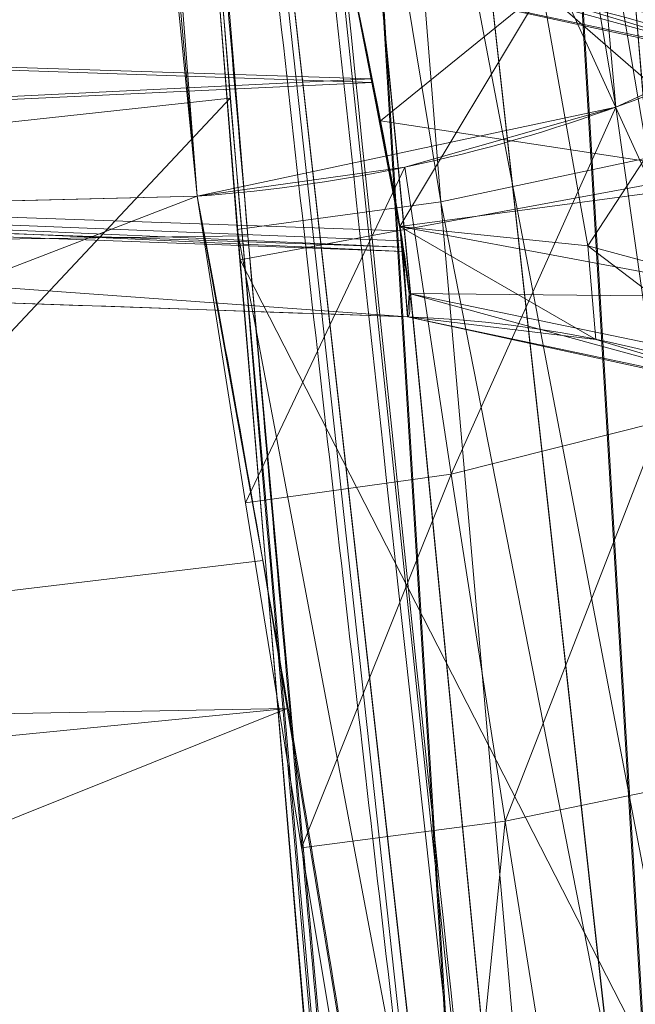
# Model space of a CAD drawing. Header units: millimetres. Extents: x -71 to 71, y -145 to 145.
# Tile 173 of 497: x -56.566 to -56.402, y -5.967 to -5.705. Entities that reach past the tile are written whole.
import ezdxf

# ---------------------------------------------------------------- set-up
doc = ezdxf.new("R2010")
doc.units = ezdxf.units.MM
doc.layers.add('1', color=7, linetype='CONTINUOUS')

msp = doc.modelspace()

# ---------------------------------------------------------------- linework, layer by layer
at = {"layer": '1', "color": 163, "linetype": 'Continuous', "lineweight": 13}
for p, q in [((-56.51869314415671, -5.752165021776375, 10.36978488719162), (-56.8977020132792, -5.761522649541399, 10.36042500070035)), ((-56.4627488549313, -5.78422492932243, -31.8591129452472), (-56.4627488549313, -5.78422492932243, -30.6782330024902))]:
    msp.add_line(p, q, dxfattribs=at)
at = {"layer": '1', "color": 163, "linetype": 'Continuous', "lineweight": 13, "extrusion": (-5.23961264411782e-15, 1.156482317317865e-14, -1)}
msp.add_circle((0, 2.781752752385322e-14, 144.004626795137), 61.0180546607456, dxfattribs=at)
at = {"layer": '1', "color": 163, "linetype": 'Continuous', "lineweight": 13}
msp.add_circle((4.472976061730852e-13, 3.150668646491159e-12, -145), 60.4433756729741, dxfattribs=at)
at = {"layer": '1', "color": 163, "linetype": 'Continuous', "lineweight": 13, "extrusion": (-0.0689778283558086, 0.7038026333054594, -0.7070388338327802)}
msp.add_arc((56.79999954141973, 7.483250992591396, -7.481692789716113), 0.3, 180.0000000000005, 271.9592003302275, dxfattribs=at)
at = {"layer": '1', "color": 163, "linetype": 'Continuous', "lineweight": 13, "extrusion": (0, 0, -1)}
for centre, start, end in [((56.48281730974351, -5.99427633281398, 23.4822513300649), 91.99999999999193, 173.9421222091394), ((56.48281730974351, -5.99427633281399, 24.5662281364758), 91.99999999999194, 173.9421222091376)]:
    msp.add_arc(centre, 0.3, start, end, dxfattribs=at)
at = {"layer": '1', "color": 163, "linetype": 'Continuous', "lineweight": 13}
for centre, start, end in [((-56.4732187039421, -6.08404217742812, -31.8591129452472), 6.14894336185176, 87.99999999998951), ((-56.4732187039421, -6.08404217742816, -30.6782330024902), 6.14894336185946, 87.99999999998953)]:
    msp.add_arc(centre, 0.3, start, end, dxfattribs=at)
for points, knots in [([(-56.0092195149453, 7.430836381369, -40.1881047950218), (-56.38767568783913, 4.578259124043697, -40.18600039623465), (-56.64075283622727, 0.1337488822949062, -40.18517426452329), (-56.24041456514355, -6.020940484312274, -40.18873368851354), (-55.54351012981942, -10.71621283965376, -40.19373372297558), (-54.41900416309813, -15.45484477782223, -40.20106422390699), (-52.84662861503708, -20.19210887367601, -40.21072519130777), (-50.80930273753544, -24.8840909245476, -40.2227166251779), (-48.29613211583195, -29.47758556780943, -40.23703852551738), (-45.29549098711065, -33.91822466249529, -40.25369089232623), (-41.8019172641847, -38.14185204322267, -40.27267372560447), (-37.82569878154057, -42.09225020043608, -40.29398702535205), (-33.38333123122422, -45.70420284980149, -40.31763079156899), (-28.49088723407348, -48.91009564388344, -40.34360502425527), (-21.41016006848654, -52.54962415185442, -40.38134462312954), (-15.5376816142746, -54.48108172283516, -40.41314502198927), (-11.445770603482, -55.3284003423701, -40.43589893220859)], [0, 0, 0, 0, 0.125, 0.1875, 0.25, 0.3125, 0.375, 0.4375, 0.5, 0.5625, 0.625, 0.6875, 0.75, 0.8125, 0.875, 1, 1, 1, 1]), ([(-56.50000000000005, -4.895578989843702e-16, -15.81462433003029), (-56.49999999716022, -0.967056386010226, -15.8120534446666), (-56.45043392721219, -2.918040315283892, -15.80691167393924), (-56.14086936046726, -6.892608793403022, -15.79662813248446), (-55.33779639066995, -11.96000647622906, -15.78377370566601), (-53.65336816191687, -18.09517495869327, -15.76834839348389), (-51.21658996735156, -24.15893938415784, -15.75292308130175), (-48.02467232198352, -30.0154777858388, -15.73749776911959), (-44.10762326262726, -35.52636955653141, -15.72207245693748), (-39.52881410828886, -40.56063158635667, -15.70664714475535), (-36.0977595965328, -43.52332059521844, -15.69636360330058), (-34.30725113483, -44.89167162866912, -15.6912218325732)], [0, 0, 0, 0, 0.0625, 0.125, 0.25, 0.375, 0.5, 0.625, 0.75, 0.875, 1, 1, 1, 1]), ([(-55.91457505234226, -8.112350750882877, 2.210525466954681), (-55.9145750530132, -8.112350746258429, 2.011898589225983), (-55.91884842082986, -8.083226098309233, 1.714010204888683), (-55.93257334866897, -7.987496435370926, 1.328353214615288), (-55.95146157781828, -7.854415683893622, 0.9540829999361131), (-55.97751838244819, -7.667474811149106, 0.602428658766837), (-56.00916038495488, -7.43208539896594, 0.2834669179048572), (-56.04396318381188, -7.16693626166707, -0.01106210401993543), (-56.09196141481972, -6.784186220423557, -0.3272902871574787), (-56.15292874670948, -6.259450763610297, -0.6089304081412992), (-56.21373513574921, -5.690380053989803, -0.7844507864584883), (-56.27084702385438, -5.097407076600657, -0.8451463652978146), (-56.32124444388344, -4.503559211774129, -0.786934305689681), (-56.36370913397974, -3.932450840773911, -0.6124789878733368), (-56.39803037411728, -3.405208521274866, -0.3308860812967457), (-56.4195624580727, -3.020539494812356, -0.01398472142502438), (-56.43293153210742, -2.754283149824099, 0.2813028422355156), (-56.44405179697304, -2.518255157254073, 0.601143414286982), (-56.4519597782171, -2.33108323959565, 0.9535836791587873), (-56.45726540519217, -2.197733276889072, 1.328166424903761), (-56.46094534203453, -2.101845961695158, 1.714005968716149), (-56.46196900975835, -2.072688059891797, 2.011902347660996), (-56.46196900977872, -2.072688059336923, 2.210525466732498)], [0, 0, 0, 0, 0.0625, 0.09375, 0.125, 0.1875, 0.21875, 0.25, 0.3125, 0.375, 0.4375, 0.5, 0.5625, 0.625, 0.6875, 0.75, 0.78125, 0.8125, 0.875, 0.90625, 0.9375, 1, 1, 1, 1]), ([(-56.5186931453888, -5.752165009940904, 10.36978487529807), (-56.57194303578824, -5.217106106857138, 9.832224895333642), (-56.6325644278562, -4.492384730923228, 8.942528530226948), (-56.68499634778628, -3.723127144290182, 7.653446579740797), (-56.71301839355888, -3.243035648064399, 6.634290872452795), (-56.73245688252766, -2.858433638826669, 5.555790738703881), (-56.7443689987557, -2.586082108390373, 4.460663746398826), (-56.7506977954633, -2.42077530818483, 3.346405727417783), (-56.75159372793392, -2.383520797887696, 2.591251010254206), (-56.75129723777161, -2.383510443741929, 2.21052546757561)], [0, 0, 0, 0, 0.25, 0.375, 0.5, 0.625, 0.75, 0.875, 1, 1, 1, 1]), ([(-56.7512972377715, -2.383510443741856, 2.21052546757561), (-56.74993746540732, -2.383462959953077, 2.029694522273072), (-56.74571761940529, -2.419858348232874, 1.667386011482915), (-56.73674530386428, -2.54965556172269, 1.241287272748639), (-56.72688013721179, -2.705235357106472, 0.913366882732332), (-56.71527821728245, -2.889739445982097, 0.6071992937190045), (-56.69706896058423, -3.17614235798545, 0.2591153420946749), (-56.67334524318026, -3.524382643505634, -0.02507754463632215), (-56.65088933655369, -3.831298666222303, -0.2085073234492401), (-56.62573347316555, -4.1591360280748, -0.3625610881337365), (-56.59054431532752, -4.584481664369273, -0.4907298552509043), (-56.54104447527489, -5.125634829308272, -0.5430971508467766), (-56.48732308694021, -5.657653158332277, -0.4899864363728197), (-56.43028662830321, -6.174318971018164, -0.332969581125), (-56.37331350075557, -6.649939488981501, -0.07849021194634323), (-56.31994561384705, -7.063952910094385, 0.2609895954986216), (-56.27245922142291, -7.409227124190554, 0.6811675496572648), (-56.24154640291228, -7.619235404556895, 1.073387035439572), (-56.22247815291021, -7.741833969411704, 1.414802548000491), (-56.2080468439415, -7.828763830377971, 1.762067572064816), (-56.20235645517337, -7.855560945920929, 2.029326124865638), (-56.20099668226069, -7.855608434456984, 2.21052546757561)], [0, 0, 0, 0, 0.0625, 0.125, 0.15625, 0.1875, 0.25, 0.3125, 0.34375, 0.375, 0.4375, 0.5, 0.5625, 0.625, 0.6875, 0.75, 0.8125, 0.875, 0.90625, 0.9375, 1, 1, 1, 1]), ([(-56.41575306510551, -6.805293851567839, 2.21052546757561), (-56.4157531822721, -6.805293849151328, 2.100019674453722), (-56.41668659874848, -6.783233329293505, 1.879082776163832), (-56.42618558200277, -6.654571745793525, 1.454083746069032), (-56.45547036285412, -6.341494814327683, 0.9867190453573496), (-56.50615936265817, -5.780958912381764, 0.6128160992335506), (-56.55931492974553, -5.120367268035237, 0.4810822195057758), (-56.60599039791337, -4.459039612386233, 0.6119504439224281), (-56.64120211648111, -3.897184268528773, 0.9861636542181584), (-56.65862973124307, -3.584132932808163, 1.454138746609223), (-56.66556635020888, -3.455343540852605, 1.879060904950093), (-56.66670783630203, -3.433463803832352, 2.100022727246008), (-56.66670800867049, -3.433463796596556, 2.21052546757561)], [0, 0, 0, 0, 0.0625, 0.125, 0.25, 0.375, 0.5, 0.625, 0.75, 0.875, 0.9375, 1, 1, 1, 1]), ([(-56.2009966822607, -7.855608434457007, 3.3684217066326), (-56.20308612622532, -7.855535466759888, 3.549715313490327), (-56.2099013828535, -7.828477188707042, 3.819966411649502), (-56.22599293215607, -7.740013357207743, 4.169359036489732), (-56.24128139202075, -7.648811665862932, 4.422382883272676), (-56.25951903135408, -7.533995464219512, 4.663983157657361), (-56.28789058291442, -7.346921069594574, 4.974395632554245), (-56.32868222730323, -7.063925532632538, 5.317468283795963), (-56.37564867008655, -6.713064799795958, 5.604276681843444), (-56.41431523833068, -6.407659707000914, 5.786676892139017), (-56.44372289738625, -6.166241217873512, 5.900429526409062), (-56.4735500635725, -5.910845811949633, 5.991529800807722), (-56.51231243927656, -5.565098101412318, 6.077500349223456), (-56.54028190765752, -5.29893665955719, 6.103926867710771), (-56.5583502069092, -5.118497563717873, 6.103859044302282)], [0, 0, 0, 0, 0.125, 0.1875, 0.25, 0.3125, 0.375, 0.5, 0.625, 0.6875, 0.75, 0.8125, 0.875, 1, 1, 1, 1]), ([(-56.9485684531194, -5.76725973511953, -31.8422043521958), (-56.8644489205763, -5.77019725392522, -31.8451320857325), (-56.7803293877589, -5.77313477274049, -31.8480598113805), (-56.6183895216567, -5.77878983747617, -31.853696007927), (-56.5405691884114, -5.781507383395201, -31.8564044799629), (-56.4627488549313, -5.78422492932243, -31.8591129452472)], [0, 0, 0, 0, 0.519449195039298, 0.519449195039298, 1, 1, 1, 1]), ([(-56.4627488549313, -5.78422492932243, -30.6782330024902), (-56.5405691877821, -5.78150738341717, -30.6809414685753), (-56.6183895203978, -5.778789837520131, -30.6836499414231), (-56.7803293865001, -5.77313477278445, -30.6892861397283), (-56.8644489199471, -5.77019725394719, -30.6922138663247), (-56.9485684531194, -5.76725973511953, -30.6951416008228)], [0, 0, 0, 0, 0.480550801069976, 0.480550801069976, 1, 1, 1, 1])]:
    msp.add_open_spline(points, degree=3, knots=knots, dxfattribs=at)
for points in [[(-56.00921601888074, -7.430861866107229, 18.8118951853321), (-56.2600298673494, -5.540369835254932, 18.81333807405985), (-56.41473390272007, -3.637931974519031, 18.81424762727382), (-56.47320866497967, -1.739725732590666, 18.814623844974)], [(-56.6002171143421, -4.360046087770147, 6.52640882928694), (-56.58979176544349, -4.490916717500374, 6.817147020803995), (-56.56609578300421, -4.778299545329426, 7.384909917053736), (-56.52095765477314, -5.278481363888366, 8.184771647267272), (-56.46453519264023, -5.846988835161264, 8.936167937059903), (-56.41784907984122, -6.27214733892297, 9.40374308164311), (-56.3918550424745, -6.496423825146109, 9.6290545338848)], [(-56.5583502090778, -5.118497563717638, 5.054035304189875), (-56.54977494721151, -5.229637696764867, 5.054082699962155), (-56.53234825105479, -5.447659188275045, 5.032658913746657), (-56.50498093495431, -5.767597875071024, 4.936051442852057), (-56.47894946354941, -6.057788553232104, 4.781612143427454), (-56.45483780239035, -6.317336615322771, 4.569558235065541), (-56.43529605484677, -6.527236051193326, 4.315071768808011), (-56.42111027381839, -6.685728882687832, 4.020500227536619), (-56.41399472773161, -6.782626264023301, 3.702353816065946), (-56.41424899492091, -6.805241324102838, 3.479760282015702), (-56.41575306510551, -6.805293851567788, 3.368421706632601)], [(-56.5241459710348, -5.48326667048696, -30.380554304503), (-56.4870002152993, -5.64649383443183, -30.3798032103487), (-56.45705592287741, -5.78442373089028, -30.514066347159), (-56.4627488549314, -5.78422492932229, -30.6782330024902)], [(-56.4627488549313, -5.78422492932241, -31.8591129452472), (-56.4570517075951, -5.7844238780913, -32.02340167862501), (-56.4870378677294, -5.64632838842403, -32.1575419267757), (-56.5241459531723, -5.483266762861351, -32.1567916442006)], [(-56.39185504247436, -6.496423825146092, 9.629054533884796), (-56.38653207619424, -6.524818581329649, 9.657479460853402), (-56.37708866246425, -6.580258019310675, 9.72636409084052), (-56.36857920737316, -6.64093202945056, 9.865889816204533), (-56.36798376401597, -6.659070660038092, 10.04279990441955), (-56.3782025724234, -6.609109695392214, 10.23551674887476), (-56.40076666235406, -6.475408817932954, 10.41272862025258), (-56.43495464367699, -6.259754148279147, 10.52793458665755), (-56.47688235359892, -5.99219389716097, 10.53258102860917), (-56.50555456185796, -5.82091564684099, 10.43916769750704), (-56.51869314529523, -5.752165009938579, 10.36978487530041)]]:
    msp.add_open_spline(points, degree=3, dxfattribs=at)
for points in [[(24.58453550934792, 55.21777272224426, -144.9999958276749), (-60.11226028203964, -6.318053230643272, -144.9999958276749), (-57.48506635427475, 18.67802999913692, -144.9999958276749)], [(24.58453550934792, 55.21777272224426, -144.9999958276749), (-35.52772477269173, -48.89971762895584, -144.9999958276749), (-52.34549939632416, -30.22168762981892, -144.9999958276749), (-60.11226028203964, -6.318053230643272, -144.9999958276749)], [(-55.53851276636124, -9.792938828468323, -124.3697926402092), (-55.53851276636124, 9.792938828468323, -124.3697926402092), (-62.41567805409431, 2.68591521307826, -124.4758814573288)], [(-62.41567805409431, 2.68591521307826, -124.4758814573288), (-63.01534175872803, -11.33249048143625, -124.5197132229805), (-55.53851276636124, -9.792938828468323, -124.3697926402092)], [(-55.90708926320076, -8.200637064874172, 23.03180657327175), (-56.31855502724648, 1.039334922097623, 24.85322020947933), (-56.47311359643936, -1.739719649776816, 18.81472207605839)], [(-56.24181032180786, -5.365746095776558, -22.88472279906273), (-55.18354848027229, -12.12542038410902, -15.78337885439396), (-56.49749934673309, 7.885715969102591e-07, -15.81462472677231)], [(-56.49999901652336, -4.895579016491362e-16, -15.81462472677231), (-55.72723597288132, -7.117688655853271, -15.79628325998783), (-56.26952275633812, -5.098120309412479, -0.8244041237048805)], [(-56.47321045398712, -1.739722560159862, 18.81472207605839), (-56.20402842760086, -5.775575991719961, 10.76341606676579), (-56.1707615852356, -6.090596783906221, 10.82441862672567)], [(-56.1707615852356, -6.090596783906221, 10.82441862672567), (-56.03202059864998, -7.151142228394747, 18.81203427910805), (-56.47321045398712, -1.739722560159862, 18.81472207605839)], [(-56.23059347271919, -5.510925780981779, 10.58181282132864), (-56.20402842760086, -5.775575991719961, 10.76341606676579), (-56.47321045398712, -1.739722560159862, 18.81472207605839)], [(-56.47311359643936, -1.739719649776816, 18.81472207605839), (-56.00921809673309, -7.43083655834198, 18.81189458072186), (-55.90708926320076, -8.200637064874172, 23.03180657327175)], [(-56.40728399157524, -5.728432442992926, 10.38254052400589), (-56.53522163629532, -4.294277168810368, 8.618923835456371), (-56.64631351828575, -4.318572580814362, 8.610313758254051)], [(-56.53522163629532, -4.294277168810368, 8.618923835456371), (-56.40728399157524, -5.728432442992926, 10.38254052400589), (-56.35377392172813, -5.70391584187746, 10.40172390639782)], [(-56.64631351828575, -4.318572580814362, 8.610313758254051), (-56.51869252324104, -5.752164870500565, 10.36978513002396), (-56.40728399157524, -5.728432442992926, 10.38254052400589)], [(-56.60021677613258, -4.360046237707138, 6.526408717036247), (-56.39185383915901, -6.496423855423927, 9.629054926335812), (-56.86561390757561, -6.48466544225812, 9.640692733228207)], [(-56.89770355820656, -5.761522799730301, 10.36042533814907), (-56.51869252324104, -5.752164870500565, 10.36978513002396), (-56.6004253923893, -4.695768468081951, 8.782832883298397), (-56.98293820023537, -4.706420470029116, 8.775194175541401)], [(-56.34612590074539, -5.725983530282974, 0.6977271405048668), (-56.39973655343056, -5.103911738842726, 0.5774019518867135), (-56.45130574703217, -5.108574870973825, 0.5489156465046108)], [(-56.39971792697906, -5.104139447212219, 6.1563472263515), (-56.45128712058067, -5.108807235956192, 6.127861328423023), (-56.33660405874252, -6.162474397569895, 5.918906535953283)], [(-56.39871209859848, -5.74194360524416, 0.6720833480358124), (-56.45130574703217, -5.108574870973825, 0.5489156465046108), (-56.5052293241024, -5.113452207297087, 0.5316055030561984)], [(-56.45128712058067, -5.108807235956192, 6.127861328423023), (-56.50521442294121, -5.113688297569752, 6.11055176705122), (-56.38916790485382, -6.160932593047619, 5.901685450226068)], [(-56.45130574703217, -5.108574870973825, 0.5489156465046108), (-56.39871209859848, -5.74194360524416, 0.6720833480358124), (-56.34612590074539, -5.725983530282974, 0.6977271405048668)], [(-56.38916790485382, -6.160932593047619, 5.901685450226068), (-56.33660405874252, -6.162474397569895, 5.918906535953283), (-56.45128712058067, -5.108807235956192, 6.127861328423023)], [(-56.33612722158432, -6.166301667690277, -0.3383446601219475), (-56.45067617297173, -5.115065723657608, -0.5489261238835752), (-56.39911442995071, -5.110456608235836, -0.5774156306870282)], [(-56.45381286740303, -5.753627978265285, 0.6573858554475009), (-56.5052293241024, -5.113452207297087, 0.5316055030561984), (-56.55836686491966, -5.118260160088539, 0.5249120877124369)], [(-56.50521442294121, -5.113688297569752, 6.11055176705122), (-56.55835196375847, -5.118497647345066, 6.103858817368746), (-56.44103139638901, -6.163099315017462, 5.893811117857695)], [(-56.5052293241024, -5.113452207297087, 0.5316055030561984), (-56.45381286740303, -5.753627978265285, 0.6573858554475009), (-56.39871209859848, -5.74194360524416, 0.6720833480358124)], [(-56.44103139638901, -6.163099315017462, 5.893811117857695), (-56.38916790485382, -6.160932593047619, 5.901685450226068), (-56.50521442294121, -5.113688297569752, 6.11055176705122)], [(-56.38868361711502, -6.164721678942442, -0.3211315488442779), (-56.50459602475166, -5.119913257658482, -0.5316094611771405), (-56.45067617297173, -5.115065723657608, -0.5489261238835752)], [(-56.45067617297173, -5.115065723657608, -0.5489261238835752), (-56.33612722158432, -6.166301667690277, -0.3383446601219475), (-56.38868361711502, -6.164721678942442, -0.3211315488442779)], [(-56.90491199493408, -5.973633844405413, 5.918983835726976), (-56.46410584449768, -5.978529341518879, 5.933397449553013), (-56.55835196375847, -5.118497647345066, 6.103858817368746), (-56.98108673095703, -5.118451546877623, 6.089096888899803)], [(-56.55836686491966, -5.118260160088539, 0.5249120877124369), (-56.50804936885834, -5.760981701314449, 0.6529360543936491), (-56.45381286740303, -5.753627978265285, 0.6573858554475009)], [(-56.44054338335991, -6.166847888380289, -0.3132537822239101), (-56.55772611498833, -5.12471329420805, -0.5249071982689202), (-56.50459602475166, -5.119913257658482, -0.5316094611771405)], [(-56.50459602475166, -5.119913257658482, -0.5316094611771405), (-56.38868361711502, -6.164721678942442, -0.3211315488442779), (-56.44054338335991, -6.166847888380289, -0.3132537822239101)], [(-56.99010193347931, -5.160009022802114, -0.5024793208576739), (-56.53652548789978, -5.160302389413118, -0.5182753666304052), (-56.44863843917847, -5.993570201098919, -0.3515271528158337), (-56.91370368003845, -5.988321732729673, -0.3363394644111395)], [(-56.4960241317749, -5.428341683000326, 8.077886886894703), (-56.39225617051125, -5.386406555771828, 8.099895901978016), (-56.29000812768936, -6.506325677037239, 9.607135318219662)], [(-56.29000812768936, -6.506325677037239, 9.607135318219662), (-56.39185383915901, -6.496423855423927, 9.629054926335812), (-56.4960241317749, -5.428341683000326, 8.077886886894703)], [(-56.42446130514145, -5.438975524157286, 4.99798497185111), (-56.37241899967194, -5.428240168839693, 4.970539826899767), (-56.34541437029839, -5.732662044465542, 4.877495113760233)], [(-56.53258413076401, -5.454325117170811, 5.019533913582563), (-56.42446130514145, -5.438975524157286, 4.99798497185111), (-56.39796704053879, -5.748962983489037, 4.902674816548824)], [(-56.34541437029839, -5.732662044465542, 4.877495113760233), (-56.39796704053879, -5.748962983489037, 4.902674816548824), (-56.42446130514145, -5.438975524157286, 4.99798497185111)], [(-56.39796704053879, -5.748962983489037, 4.902674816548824), (-56.50721117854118, -5.769019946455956, 4.920428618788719), (-56.53258413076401, -5.454325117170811, 5.019533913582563)], [(-56.42685294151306, -5.697176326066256, -30.46055510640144), (-56.37583136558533, -5.705956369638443, -30.44672124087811), (-56.39427527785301, -5.599552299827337, -30.37857636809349)], [(-56.90980330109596, -5.767995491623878, 4.93948720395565), (-56.92233890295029, -5.653769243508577, 4.962227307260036), (-56.51455000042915, -5.649351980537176, 4.948858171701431), (-56.50520324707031, -5.762639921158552, 4.926412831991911)], [(-56.51533976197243, -5.657107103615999, 0.6259927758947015), (-56.92673847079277, -5.660168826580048, 0.6180763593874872), (-56.91492930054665, -5.770128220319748, 0.6401416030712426)], [(-56.91492930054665, -5.770128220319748, 0.6401416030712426), (-56.50986358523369, -5.726058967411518, 0.6378748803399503), (-56.51533976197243, -5.657107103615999, 0.6259927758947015)], [(-56.3843622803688, -5.656035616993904, -32.12978318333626), (-56.37584254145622, -5.705890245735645, -32.09067136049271), (-56.42686784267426, -5.697113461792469, -32.07683563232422)], [(-56.37136101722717, -5.715748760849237, -24.56622757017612), (-56.422159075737, -5.700473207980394, -24.56622757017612), (-56.42419680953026, -5.675596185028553, -24.68651719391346)], [(-56.42419680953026, -5.675596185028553, -24.68651719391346), (-56.37364834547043, -5.689247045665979, -24.69450421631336), (-56.37136101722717, -5.715748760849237, -24.56622757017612)], [(-56.95242434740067, -5.705534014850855, -32.01494365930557), (-56.95287138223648, -5.679670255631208, -32.05372393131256), (-56.47657811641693, -5.698897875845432, -32.06590563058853)], [(-56.4773827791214, -5.695030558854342, -30.46754933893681), (-56.95287138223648, -5.679670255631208, -30.48362024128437), (-56.95242434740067, -5.705534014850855, -30.52240051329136)], [(-56.4718060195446, -5.688280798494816, -23.42230081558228), (-56.47234618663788, -5.694459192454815, -23.48225191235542), (-56.37136101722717, -5.715748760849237, -23.48225191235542)], [(-56.37136101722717, -5.715748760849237, -23.48225191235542), (-56.37120828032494, -5.709157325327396, -23.41561578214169), (-56.4718060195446, -5.688280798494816, -23.42230081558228)], [(-56.4718060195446, -5.688280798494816, -23.42230081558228), (-56.37120828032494, -5.709157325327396, -23.41561578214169), (-56.37364834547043, -5.689271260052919, -23.35403114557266)], [(-56.95242434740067, -5.705534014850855, -30.52240051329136), (-56.47239834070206, -5.720908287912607, -30.50654567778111), (-56.4773827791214, -5.695030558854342, -30.46754933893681)], [(-56.46472051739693, -5.760214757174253, -31.97503834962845), (-56.47739395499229, -5.69496862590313, -32.06984326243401), (-56.42686784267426, -5.697113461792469, -32.07683563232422)], [(-56.42685294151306, -5.697176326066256, -30.46055510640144), (-56.4773827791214, -5.695030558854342, -30.46754933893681), (-56.4698800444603, -5.732125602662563, -30.51170334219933)], [(-56.47234618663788, -5.694459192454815, -23.48225191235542), (-56.47234618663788, -5.694459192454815, -24.56622757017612), (-56.36808276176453, -5.717083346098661, -24.56622757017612), (-56.36808276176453, -5.717083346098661, -23.48225191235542)], [(-56.47657811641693, -5.698897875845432, -32.06590563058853), (-56.47214129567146, -5.721910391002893, -32.03143924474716), (-56.95242434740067, -5.705534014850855, -32.01494365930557)], [(-56.42685294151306, -5.697176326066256, -30.46055510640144), (-56.4698800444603, -5.732125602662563, -30.51170334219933), (-56.36902153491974, -5.747451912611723, -30.49460984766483)], [(-56.42686784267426, -5.697113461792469, -32.07683563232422), (-56.41471967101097, -5.765336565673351, -31.97943046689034), (-56.46472051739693, -5.760214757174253, -31.97503834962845)], [(-56.41471967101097, -5.765336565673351, -31.97943046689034), (-56.42686784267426, -5.697113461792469, -32.07683563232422), (-56.37584254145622, -5.705890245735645, -32.09067136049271)], [(-56.36902153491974, -5.747451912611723, -30.49460984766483), (-56.37583136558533, -5.705956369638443, -30.44672124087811), (-56.42685294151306, -5.697176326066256, -30.46055510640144)], [(-56.35377392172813, -5.70391584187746, 10.40172390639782), (-56.40728399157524, -5.728432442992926, 10.38254052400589), (-56.39541149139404, -5.812057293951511, 10.45180391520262)], [(-56.95175379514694, -5.744428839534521, -31.95662423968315), (-56.95242434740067, -5.705534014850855, -32.01494365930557), (-56.47214129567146, -5.721910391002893, -32.03143924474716)], [(-56.47239834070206, -5.720908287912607, -30.50654567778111), (-56.95242434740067, -5.705534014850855, -30.52240051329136), (-56.95175379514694, -5.744428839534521, -30.58072179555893)], [(-56.37584254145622, -5.705890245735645, -32.09067136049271), (-56.36422336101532, -5.778949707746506, -31.98743239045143), (-56.41471967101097, -5.765336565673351, -31.97943046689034)], [(-56.95175379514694, -5.744428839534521, -30.58072179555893), (-56.46409466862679, -5.764026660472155, -30.57152032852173), (-56.47239834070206, -5.720908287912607, -30.50654567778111)], [(-56.47214129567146, -5.721910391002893, -32.03143924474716), (-56.46453052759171, -5.761366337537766, -31.97234869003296), (-56.95175379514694, -5.744428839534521, -31.95662423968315)], [(-56.50986358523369, -5.726058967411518, 0.6378748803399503), (-56.91492930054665, -5.770128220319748, 0.6401416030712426), (-56.87268823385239, -6.112824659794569, 0.8694216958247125)], [(-56.87268823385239, -6.112824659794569, 0.8694216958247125), (-56.47651851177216, -6.10231701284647, 0.8845773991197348), (-56.50986358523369, -5.726058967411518, 0.6378748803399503)], [(-56.40728399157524, -5.728432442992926, 10.38254052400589), (-56.46345764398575, -5.74441347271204, 10.37211250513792), (-56.45107105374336, -5.826061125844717, 10.43911464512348)], [(-56.45107105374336, -5.826061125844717, 10.43911464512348), (-56.39541149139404, -5.812057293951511, 10.45180391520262), (-56.40728399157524, -5.728432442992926, 10.38254052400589)], [(-56.36902153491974, -5.747451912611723, -30.49460984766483), (-56.4698800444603, -5.732125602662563, -30.51170334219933), (-56.46471679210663, -5.760238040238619, -30.56235797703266)], [(-56.34951591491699, -6.284509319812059, 1.028419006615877), (-56.39871209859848, -5.74194360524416, 0.6720833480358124), (-56.45381286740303, -5.753627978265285, 0.6573858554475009)], [(-56.95175379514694, -5.744428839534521, -31.95662423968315), (-56.46453052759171, -5.761366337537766, -31.97234869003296), (-56.46418780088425, -5.765723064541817, -31.95076435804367)], [(-56.46418780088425, -5.765723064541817, -31.95076435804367), (-56.9511204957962, -5.748967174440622, -31.93388134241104), (-56.95175379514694, -5.744428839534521, -31.95662423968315)], [(-56.95175379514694, -5.744428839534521, -30.58072179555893), (-56.9511204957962, -5.748967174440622, -30.60346469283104), (-56.46390840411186, -5.766827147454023, -30.58631531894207)], [(-56.46390840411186, -5.766827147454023, -30.58631531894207), (-56.46409466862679, -5.764026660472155, -30.57152032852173), (-56.95175379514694, -5.744428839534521, -30.58072179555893)], [(-56.46345764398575, -5.74441347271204, 10.37211250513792), (-56.51869252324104, -5.752164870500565, 10.36978513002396), (-56.50582164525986, -5.833707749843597, 10.43584849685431)], [(-56.50582164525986, -5.833707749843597, 10.43584849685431), (-56.45107105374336, -5.826061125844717, 10.43911464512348), (-56.46345764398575, -5.74441347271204, 10.37211250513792)], [(-56.46471679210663, -5.760238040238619, -30.56235797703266), (-56.36421963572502, -5.778973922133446, -30.54996952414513), (-56.36902153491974, -5.747451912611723, -30.49460984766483)], [(-56.9511204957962, -5.748967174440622, -31.93388134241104), (-56.46418780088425, -5.765723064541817, -31.95076435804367), (-56.46274983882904, -5.784224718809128, -31.85911476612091)], [(-56.46274983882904, -5.784224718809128, -31.85911476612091), (-56.94856867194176, -5.767259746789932, -31.84220567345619), (-56.9511204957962, -5.748967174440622, -31.93388134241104)], [(-56.9511204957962, -5.748967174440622, -30.60346469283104), (-56.94856867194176, -5.767259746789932, -30.69514222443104), (-56.46274983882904, -5.784224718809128, -30.67823313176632)], [(-56.46274983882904, -5.784224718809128, -30.67823313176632), (-56.46390840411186, -5.766827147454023, -30.58631531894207), (-56.9511204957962, -5.748967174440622, -30.60346469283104)], [(-56.50721117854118, -5.769019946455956, 4.920428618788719), (-56.39796704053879, -5.748962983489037, 4.902674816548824), (-56.37276172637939, -6.031795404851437, 4.750368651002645)], [(-56.51869252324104, -5.752164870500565, 10.36978513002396), (-56.89770355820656, -5.761522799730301, 10.36042533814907), (-56.89132958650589, -5.895635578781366, 10.45016851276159)], [(-56.89132958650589, -5.895635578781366, 10.45016851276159), (-56.50118738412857, -5.849033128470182, 10.44675428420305), (-56.51869252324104, -5.752164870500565, 10.36978513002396)], [(-56.40586093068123, -6.300844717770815, 1.018131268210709), (-56.45381286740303, -5.753627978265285, 0.6573858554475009), (-56.50804936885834, -5.760981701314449, 0.6529360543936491)], [(-56.45381286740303, -5.753627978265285, 0.6573858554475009), (-56.40586093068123, -6.300844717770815, 1.018131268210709), (-56.34951591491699, -6.284509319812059, 1.028419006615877)], [(-56.50804936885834, -5.760981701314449, 0.6529360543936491), (-56.46125599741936, -6.308914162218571, 1.016036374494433), (-56.40586093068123, -6.300844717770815, 1.018131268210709)], [(-56.41260743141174, -5.790228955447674, -31.85911476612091), (-56.46274983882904, -5.784224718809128, -31.85911476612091), (-56.46472051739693, -5.760214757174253, -31.97503834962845)], [(-56.46472051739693, -5.760214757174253, -31.97503834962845), (-56.41471967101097, -5.765336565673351, -31.97943046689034), (-56.41260743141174, -5.790228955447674, -31.85911476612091)], [(-56.36421963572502, -5.778973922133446, -30.54996952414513), (-56.46471679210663, -5.760238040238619, -30.56235797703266), (-56.46222829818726, -5.778044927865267, -30.61827830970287)], [(-56.50520324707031, -5.762639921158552, 4.926412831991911), (-56.474469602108, -6.101210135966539, 4.700919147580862), (-56.8678230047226, -6.109185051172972, 4.711796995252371), (-56.90980330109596, -5.767995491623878, 4.93948720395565)], [(-56.36186152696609, -5.805475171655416, -31.85911476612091), (-56.41260743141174, -5.790228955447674, -31.85911476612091), (-56.41471967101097, -5.765336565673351, -31.97943046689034)], [(-56.41471967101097, -5.765336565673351, -31.97943046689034), (-56.36422336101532, -5.778949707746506, -31.98743239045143), (-56.36186152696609, -5.805475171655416, -31.85911476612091)], [(-56.46274983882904, -5.784224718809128, -31.85911476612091), (-56.46274983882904, -5.784224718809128, -30.67823313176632), (-56.94856867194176, -5.767259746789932, -30.69514222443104), (-56.94856867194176, -5.767259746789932, -31.84220567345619)], [(-56.37276172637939, -6.031795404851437, 4.750368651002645), (-56.48317188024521, -6.055294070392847, 4.763849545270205), (-56.50721117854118, -5.769019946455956, 4.920428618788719)], [(-56.46222829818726, -5.778044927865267, -30.61827830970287), (-56.46274983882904, -5.784224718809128, -30.67823313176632), (-56.36186152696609, -5.805475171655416, -30.67823313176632)], [(-56.36186152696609, -5.805475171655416, -30.67823313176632), (-56.36172741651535, -5.798876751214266, -30.61156906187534), (-56.46222829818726, -5.778044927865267, -30.61827830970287)], [(-56.46222829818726, -5.778044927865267, -30.61827830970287), (-56.36172741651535, -5.798876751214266, -30.61156906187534), (-56.36421963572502, -5.778973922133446, -30.54996952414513)], [(-56.46274983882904, -5.784224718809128, -30.67823313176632), (-56.46274983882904, -5.784224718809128, -31.85911476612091), (-56.35859444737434, -5.806803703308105, -31.85911476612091), (-56.35859444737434, -5.806803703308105, -30.67823313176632)], [(-56.39541149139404, -5.812057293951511, 10.45180391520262), (-56.45107105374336, -5.826061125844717, 10.43911464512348), (-56.43672123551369, -5.918403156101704, 10.48696599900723)], [(-56.43672123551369, -5.918403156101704, 10.48696599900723), (-56.38162419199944, -5.906999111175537, 10.50160732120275), (-56.39541149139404, -5.812057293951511, 10.45180391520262)], [(-56.45107105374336, -5.826061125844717, 10.43911464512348), (-56.50582164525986, -5.833707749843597, 10.43584849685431), (-56.4909428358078, -5.925438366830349, 10.48256829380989)], [(-56.4909428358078, -5.925438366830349, 10.48256829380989), (-56.43672123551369, -5.918403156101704, 10.48696599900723), (-56.45107105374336, -5.826061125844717, 10.43911464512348)], [(-56.89132958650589, -5.895635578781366, 10.45016851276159), (-56.49470165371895, -5.888394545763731, 10.46089455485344), (-56.50118738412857, -5.849033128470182, 10.44675428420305)], [(-56.49470165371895, -5.888394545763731, 10.46089455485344), (-56.89132958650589, -5.895635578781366, 10.45016851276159), (-56.88982456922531, -5.92725770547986, 10.47132909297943)], [(-56.49470165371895, -5.888394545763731, 10.46089455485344), (-56.88982456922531, -5.92725770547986, 10.47132909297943), (-56.88384547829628, -6.044527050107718, 10.49474067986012)], [(-56.88384547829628, -6.044527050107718, 10.49474067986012), (-56.46950006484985, -6.041301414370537, 10.51582768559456), (-56.49470165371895, -5.888394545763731, 10.46089455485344)], [(-56.38162419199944, -5.906999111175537, 10.50160732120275), (-56.43672123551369, -5.918403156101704, 10.48696599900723), (-56.40446022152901, -6.120532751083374, 10.52581891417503)], [(-56.40446022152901, -6.120532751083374, 10.52581891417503), (-56.35062232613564, -6.115374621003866, 10.54296921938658), (-56.38162419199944, -5.906999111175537, 10.50160732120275)], [(-56.43672123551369, -5.918403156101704, 10.48696599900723), (-56.4909428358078, -5.925438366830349, 10.48256829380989), (-56.4575158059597, -6.125433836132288, 10.51921676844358)], [(-56.4575158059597, -6.125433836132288, 10.51921676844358), (-56.40446022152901, -6.120532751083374, 10.52581891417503), (-56.43672123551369, -5.918403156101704, 10.48696599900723)]]:
    msp.add_3dface(points, dxfattribs=at)

doc.saveas('drawing.dxf')
